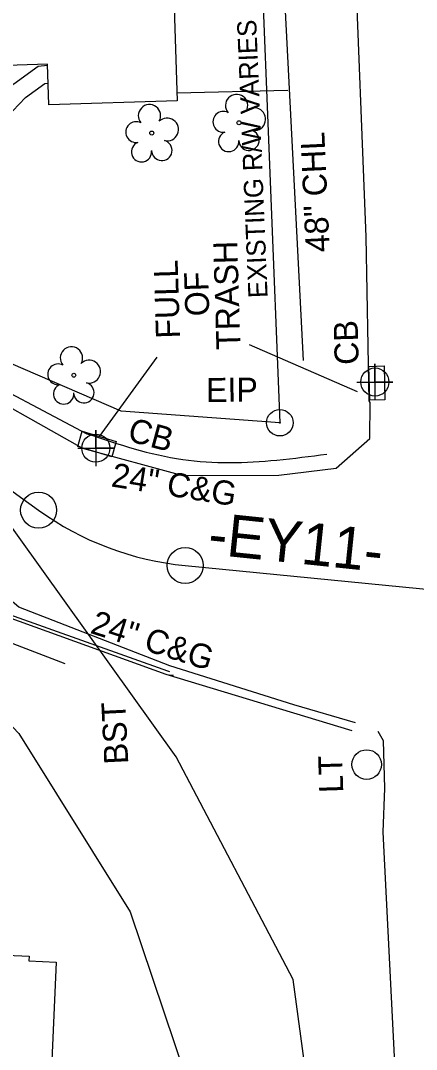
# Model space of a CAD drawing. Extents: x 1627482 to 1629573, y 760826 to 766301.
# Drawn here: x 1628289.9 to 1628355.8, y 764220.8 to 764392 of the extents above; entities that cross this region are included whole.
import ezdxf

# ---------------------------------------------------------------- set-up
doc = ezdxf.new("R2010")
doc.units = 0
for name, color, linetype in [('Exist Building', 7, 'Continuous'), ('Exist Horizontal Alignment', 7, 'Continuous'), ('Exist Horizontal Alignment Direction Label', 7, 'Continuous'), ('Exist Horizontal Alignment Point', 7, 'Continuous'), ('Exist Other Culture Area Outline', 7, 'Continuous'), ('Exist Other Culture Fence Line', 7, 'Continuous'), ('Exist Other Culture Fence Line Text', 7, 'Continuous'), ('Exist Property Iron Pin CELL', 7, 'Continuous'), ('Exist Property Iron Pin Text', 7, 'Continuous'), ('Exist Right of Way Line', 7, 'Continuous'), ('Exist Right of Way Line Text', 7, 'Continuous'), ('Exist Roads Curbs', 7, 'Continuous'), ('Exist Roads Curbs Text', 7, 'Continuous'), ('Exist Roads EOP', 7, 'Continuous'), ('Exist Roads EOP Text', 7, 'Continuous'), ('Exist Roads EOT', 7, 'Continuous'), ('Exist Structure Minor Catch Basin', 7, 'Continuous'), ('Exist Structure Minor Catch Basin Cogo Point CELL', 7, 'Continuous'), ('Exist Structure Minor Catch Basin Leader', 7, 'Continuous'), ('Exist Structure Minor Catch Basin Text', 7, 'Continuous'), ('Exist Utilities Other Pole CELL', 7, 'Continuous'), ('Exist Utilities Other Pole Text', 7, 'Continuous'), ('Exist Utilities Water UG Line SUE LOS B', 7, 'Continuous'), ('Exist Vegetation Tree CELL', 7, 'Continuous')]:
    doc.layers.add(name, color=color, linetype=linetype)

# ---------------------------------------------------------------- blocks, each defined once
blk = doc.blocks.new('EXIST PROPERTY IRON PIN_368')
at = {"layer": 'Exist Property Iron Pin CELL'}
for radius in [3.36, 0.108]:
    blk.add_circle((0, 0), radius, dxfattribs=at)

msp = doc.modelspace()

# ---------------------------------------------------------------- linework, layer by layer
at = {"layer": 'Exist Building'}
for points in [[(1628294.37, 764384.76), (1628272.44, 764384.04), (1628271.53, 764411.87), (1628292.67, 764412.56), (1628292.45, 764419.3), (1628307.21, 764419.78), (1628307.42, 764413.47), (1628309.53, 764413.54), (1628310.12, 764395.76), (1628315.37, 764395.93), (1628315.94, 764378.69), (1628294.59, 764377.99)], [(1628256.27, 764177.61), (1628258.94, 764237.73), (1628291.27, 764236.3), (1628291.23, 764235.5), (1628295.78, 764235.29), (1628293.16, 764176.14), (1628288.25, 764176.36), (1628288.25, 764176.19)]]:
    msp.add_lwpolyline(points, close=True, dxfattribs=at)
at = {"layer": 'Exist Horizontal Alignment'}
for p, q in [((1628240.18, 764348.57), (1628292.87, 764310.53)), ((1628317.26, 764301.31), (1628369.68, 764296.17))]:
    msp.add_line(p, q, dxfattribs=at)
msp.add_arc((1628322.14, 764351.07), 50, 234.1747, 264.4018, dxfattribs=at)
at = {"layer": 'Exist Horizontal Alignment Point'}
for centre in [(1628292.87, 764310.53), (1628317.26, 764301.31)]:
    msp.add_circle(centre, 3, dxfattribs=at)
at = {"layer": 'Exist Other Culture Area Outline'}
for points in [[(1628282.95, 764374.72), (1628284.05, 764376.63), (1628288.73, 764381.5), (1628292.79, 764384.47), (1628294.37, 764384.64)], [(1628285.55, 764373.22), (1628286.47, 764374.81), (1628290.71, 764379.23), (1628293.91, 764381.57), (1628294.47, 764381.63)]]:
    msp.add_lwpolyline(points, dxfattribs=at)
at = {"layer": 'Exist Other Culture Fence Line'}
msp.add_line((1628334.33, 764380.43), (1628315.9, 764379.96), dxfattribs=at)
for points in [[(1628274.33, 764534.12), (1628327.1, 764526.11), (1628336.93, 764335.44)], [(1628246.97, 764237.85), (1628258.06, 764252.51), (1628272.75, 764271.54), (1628281.94, 764283.29), (1628287.85, 764288.6), (1628297.24, 764284.98)]]:
    msp.add_lwpolyline(points, dxfattribs=at)
at = {"layer": 'Exist Right of Way Line'}
for points in [[(1628195.14, 764648.47), (1628257.11, 764647.55), (1628320.13, 764646.7), (1628324.97, 764526.05), (1628333.03, 764325.09), (1628306.59, 764327.02), (1628288.22, 764334.93), (1628259.31, 764354.65), (1628235.6, 764371.11), (1628230.68, 764374.79), (1628194.57, 764394.76)], [(1628178.64, 764357.39), (1628209.3, 764340.51), (1628214.22, 764337.12), (1628237.87, 764320.29), (1628265.44, 764298.73), (1628279.22, 764284.23), (1628289.55, 764273.36), (1628308.11, 764243.69), (1628319.29, 764210.52), (1628323.29, 764180.79), (1628319.23, 764156.11), (1628240.59, 764152.76), (1628168.65, 764149.69), (1628168.56, 764149.69)]]:
    msp.add_lwpolyline(points, dxfattribs=at)
at = {"layer": 'Exist Roads Curbs'}
msp.add_line((1628315.33, 764283.02), (1628314.7, 764283.05), dxfattribs=at)
for points in [[(1628236.61, 764365.06), (1628258.45, 764349.25), (1628279.93, 764334.32), (1628300.88, 764323.27)], [(1628345.04, 764273.77), (1628314.1, 764283.15), (1628287.7, 764292.71), (1628275.06, 764304.64), (1628248.54, 764325.77), (1628234.18, 764336.77)]]:
    msp.add_lwpolyline(points, dxfattribs=at)
msp.add_spline([(1628300.88, 764323.27), (1628316.85, 764318.97), (1628332.53, 764318.87), (1628340.86, 764319.87)], degree=3, dxfattribs=at)
at = {"layer": 'Exist Roads EOP'}
for points in [[(1628347.41, 764356.04), (1628345.45, 764405.39), (1628343.54, 764454.4), (1628341.62, 764504.07), (1628340.78, 764553.16), (1628338.68, 764604.06), (1628337.12, 764647.32), (1628336.57, 764653.35)], [(1628235.66, 764364), (1628257.41, 764347.87), (1628278.87, 764332.85), (1628300.15, 764320.83), (1628316.85, 764316.28), (1628332.86, 764316.38)], [(1628332.86, 764316.38), (1628342.42, 764317.5), (1628348, 764322.47), (1628348.04, 764328.48), (1628347.89, 764328.72), (1628347.41, 764356.04)], [(1628345.62, 764275.15), (1628335.35, 764278.14), (1628314.74, 764284.6), (1628289.57, 764294.39), (1628275.95, 764305.89), (1628249.68, 764327.26), (1628235.1, 764338.34)], [(1628354.12, 764160.34), (1628352.7, 764207.47), (1628350.23, 764256.92), (1628350.5, 764264.26), (1628350.29, 764272.12), (1628349.41, 764273.69)]]:
    msp.add_lwpolyline(points, dxfattribs=at)
at = {"layer": 'Exist Roads EOT'}
msp.add_lwpolyline([(1628314.7, 764283.62), (1628314.37, 764283.72), (1628288.09, 764293.1), (1628275.33, 764305.21), (1628248.87, 764326.25), (1628234.39, 764337.08)], dxfattribs=at)
at = {"layer": 'Exist Structure Minor Catch Basin'}
for points in [[(1628348.01, 764328.82), (1628347.86, 764334.48), (1628350.38, 764334.54), (1628350.53, 764328.89)], [(1628305.04, 764319.44), (1628299.39, 764321.12), (1628300.14, 764323.66), (1628305.8, 764321.98)]]:
    msp.add_lwpolyline(points, close=True, dxfattribs=at)
at = {"layer": 'Exist Structure Minor Catch Basin Cogo Point CELL'}
for points in [[(1628345.85, 764331.87), (1628351.85, 764331.87), (1628348.85, 764331.87), (1628348.85, 764334.87), (1628348.85, 764328.87)], [(1628299.39, 764320.86), (1628305.39, 764320.86), (1628302.39, 764320.86), (1628302.39, 764323.86), (1628302.39, 764317.86)]]:
    msp.add_lwpolyline(points, dxfattribs=at)
for centre in [(1628348.85, 764331.87), (1628302.39, 764320.86)]:
    msp.add_circle(centre, 2.34, dxfattribs=at)
at = {"layer": 'Exist Structure Minor Catch Basin Leader'}
for p, q in [((1628345.96, 764330.24), (1628328, 764338.08)), ((1628303.01, 764322.81), (1628312.62, 764336.01)), ((1628350.55, 764329.56), (1628350.55, 764329.56))]:
    msp.add_line(p, q, dxfattribs=at)
at = {"layer": 'Exist Utilities Other Pole CELL'}
msp.add_circle((1628347.48, 764268.18), 2.46, dxfattribs=at)
at = {"layer": 'Exist Utilities Water UG Line SUE LOS B'}
msp.add_lwpolyline([(1628227.94, 764132.41), (1628289.6, 764135.07), (1628344.06, 764136.67), (1628343.44, 764158.17), (1628342.1, 764181.49), (1628335.27, 764232.41), (1628315.74, 764269.46), (1628282.29, 764316.13), (1628272.17, 764323.53), (1628225.88, 764356.31)], dxfattribs=at)
at = {"layer": 'Exist Vegetation Tree CELL'}
for p, q in [((1628326.22, 764375.03), (1628326.22, 764375.03)), ((1628311.7, 764373.32), (1628311.7, 764373.32)), ((1628298.73, 764333), (1628298.73, 764333))]:
    msp.add_line(p, q, dxfattribs=at)
for centre in [(1628326.22, 764375.03), (1628311.7, 764373.32), (1628298.73, 764333)]:
    msp.add_circle(centre, 0.326, dxfattribs=at)
for centre, radius, start, end in [((1628325.83, 764377.9), 1.86, 330.1651, 219.7134), ((1628311.32, 764376.2), 1.86, 330.1651, 219.7134), ((1628323.61, 764375.19), 1.73, 62.6636, 279.3457), ((1628328.76, 764375.62), 1.9, 257.1011, 134.1999), ((1628309.1, 764373.48), 1.73, 62.6636, 279.3457), ((1628314.25, 764373.91), 1.9, 257.1011, 134.1999), ((1628324.51, 764371.91), 1.69, 111.5671, 6.231), ((1628327.89, 764372.13), 1.7, 181.2822, 74.56), ((1628310, 764370.2), 1.69, 111.5671, 6.231), ((1628313.38, 764370.43), 1.7, 181.2822, 74.56), ((1628298.34, 764335.87), 1.86, 330.1651, 219.7134), ((1628301.28, 764333.59), 1.9, 257.1011, 134.1999), ((1628296.12, 764333.15), 1.73, 62.6636, 279.3457), ((1628300.4, 764330.1), 1.7, 181.2822, 74.56), ((1628297.03, 764329.88), 1.69, 111.5671, 6.231)]:
    msp.add_arc(centre, radius, start, end, dxfattribs=at)

# ---------------------------------------------------------------- block references
at = {"layer": 'Exist Property Iron Pin CELL', "xscale": 0.6561666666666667, "yscale": 0.6561666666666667}
msp.add_blockref('EXIST PROPERTY IRON PIN_368', (1628333.03, 764325.09), dxfattribs=at)

# ---------------------------------------------------------------- texts
at = {"layer": 'Exist Horizontal Alignment Direction Label'}
msp.add_text('-EY11-', height=7, rotation=354.0616, dxfattribs=at).set_placement((1628320.88, 764303.23))
at = {"layer": 'Exist Other Culture Fence Line Text'}
msp.add_text('48" CHL', height=4, rotation=92.6121, dxfattribs=at).set_placement((1628341.34, 764353.55))
at = {"layer": 'Exist Property Iron Pin Text'}
msp.add_text('EIP', height=4, rotation=0.3159, dxfattribs=at).set_placement((1628320.76, 764328.55))
at = {"layer": 'Exist Right of Way Line Text'}
msp.add_text('EXISTING R/W VARIES', height=3.2, rotation=92.3647, dxfattribs=at).set_placement((1628331, 764345.92))
at = {"layer": 'Exist Roads Curbs Text'}
for rotation, p in [(350.8646, (1628304.81, 764314.5)), (342.4074, (1628301.29, 764290.12))]:
    msp.add_text('24" C&G', height=4, rotation=rotation, dxfattribs=at).set_placement(p)
at = {"layer": 'Exist Roads EOP Text'}
msp.add_text('BST', height=4, rotation=92.8551, dxfattribs=at).set_placement((1628307.81, 764268.31))
at = {"layer": 'Exist Structure Minor Catch Basin Text'}
for s, rotation, p in [('TRASH', 91.7573, (1628326.48, 764337.3)), ('FULL ', 91.7573, (1628316.41, 764339.16)), ('OF ', 91.7573, (1628321.3, 764342.88)), ('CB', 91.5197, (1628346.17, 764334.78)), ('CB', 344.8997, (1628307.49, 764322.13))]:
    msp.add_text(s, height=4, rotation=rotation, dxfattribs=at).set_placement(p)
at = {"layer": 'Exist Utilities Other Pole Text'}
msp.add_text('LT', height=4, rotation=91.7713, dxfattribs=at).set_placement((1628343.59, 764263.51))

doc.saveas('drawing.dxf')
